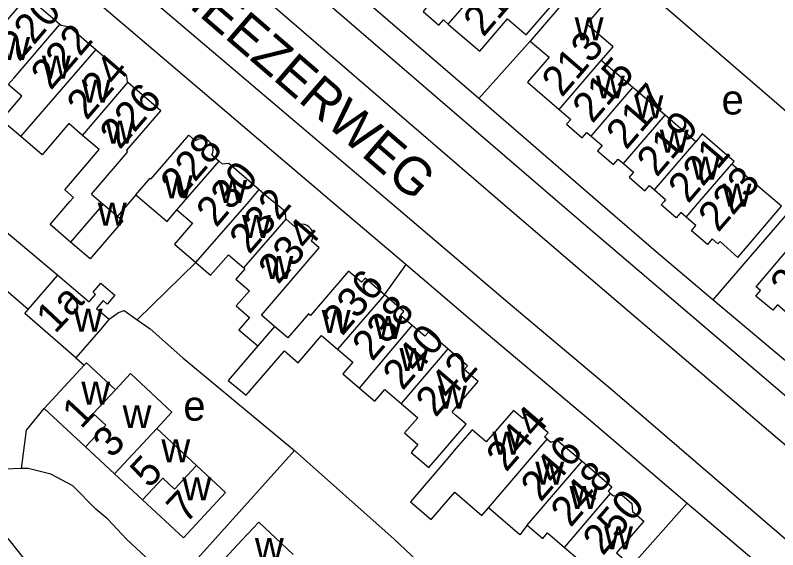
# Model space of a CAD drawing. Extents: x 161258 to 163262, y 380749 to 382054.
# Drawn here: x 162541.1 to 162643.1, y 381703.4 to 381774.9 of the extents above; entities that cross this region are included whole.
import ezdxf

# ---------------------------------------------------------------- set-up
doc = ezdxf.new("R2010")
doc.units = 0
for name, color, linetype in [('BLT_Basislijn', 7, 'Continuous'), ('BLT_Bebouwing', 7, 'Continuous'), ('BLT_Centroide', 7, 'Continuous'), ('BLT_Huisnummer', 7, 'Continuous'), ('BLT_Huisnummer_ tussenligend', 7, 'Continuous'), ('BLT_Onderverdeling_panden', 7, 'Continuous'), ('BLT_Straatnaam', 7, 'Continuous'), ('BLT_Vlakafsluiter', 7, 'Continuous')]:
    doc.layers.add(name, color=color, linetype=linetype)

msp = doc.modelspace()

# ---------------------------------------------------------------- linework, layer by layer
at = {"layer": 'BLT_Basislijn'}
for p, q in [((162603.06, 381763.77), (162572.16, 381790.46)), ((162613.59, 381750), (162567.48, 381789.74)), ((162605.92, 381750), (162568.56, 381782.17)), ((162650.98, 381756.13), (162623.24, 381780.1)), ((162609.92, 381771.47), (162603.06, 381763.77)), ((162618.99, 381750), (162603.06, 381763.77)), ((162614.38, 381742.71), (162605.92, 381750)), ((162617.63, 381746.52), (162613.59, 381750)), ((162626.81, 381743.25), (162618.99, 381750)), ((162645.7, 381750), (162634.38, 381736.86)), ((162695.05, 381680.47), (162617.63, 381746.52)), ((162634.38, 381736.86), (162626.81, 381743.25)), ((162686.4, 381681.28), (162614.38, 381742.71)), ((162641.06, 381731.24), (162634.38, 381736.86)), ((162665.39, 381710.71), (162641.06, 381731.24)), ((162549.18, 381729.09), (162550.28, 381728.08)), ((162620.96, 381724.73), (162679.02, 381674.79)), ((162617.74, 381720.9), (162630.95, 381709.65)), ((162562.37, 381698.84), (162578.42, 381716.68)), ((162623.48, 381701.26), (162630.95, 381709.65)), ((162630.95, 381709.65), (162680.94, 381667.06))]:
    msp.add_line(p, q, dxfattribs=at)
for points in [[(162526.32, 381803.41), (162555.79, 381780.03), (162591.11, 381750)], [(162528.74, 381795.11), (162552.62, 381776.16), (162583.39, 381750)], [(162557.2, 381750.9), (162557.2, 381750.9), (162554.73, 381748.02)], [(162583.39, 381750), (162593.33, 381741.55)], [(162591.11, 381750), (162607.28, 381736.26), (162620.96, 381724.73)], [(162593.33, 381741.55), (162604.05, 381732.44), (162617.74, 381720.9)], [(162553.62, 381734.23), (162554.88, 381735.14), (162555.63, 381735.39), (162557.37, 381734.18)], [(162557.37, 381734.18), (162559.11, 381732.97), (162563.48, 381729.08), (162578.42, 381716.68)], [(162541.9, 381714.27), (162542.58, 381719.38), (162544.93, 381722.32)], [(162601.41, 381695.62), (162600, 381697.05), (162591.74, 381704.8), (162578.42, 381716.68)], [(162541.9, 381714.27), (162539.62, 381714.18), (162537, 381713.42)], [(162562.37, 381698.84), (162555.92, 381704.8), (162553.44, 381707.48), (162551.83, 381708.84), (162548.76, 381711.96), (162545.83, 381713.51), (162542.77, 381714.25), (162541.9, 381714.27)]]:
    msp.add_lwpolyline(points, dxfattribs=at)
at = {"layer": 'BLT_Bebouwing'}
for p, q in [((162623.66, 381765.23), (162619.44, 381768.86)), ((162632.08, 381758), (162627.98, 381761.53)), ((162567.35, 381756.23), (162568.31, 381755.41)), ((162573.7, 381751.6), (162575.57, 381750)), ((162551.26, 381751), (162552.82, 381749.66)), ((162552.82, 381749.66), (162554.73, 381748.02)), ((162578.46, 381746.62), (162577.28, 381747.64)), ((162544.93, 381722.32), (162550.28, 381728.08)), ((162550.46, 381717.18), (162544.93, 381722.32)), ((162560.01, 381719.63), (162565.32, 381714.68)), ((162554.35, 381713.56), (162550.46, 381717.18)), ((162558.09, 381710.08), (162554.35, 381713.56)), ((162540.04, 381704.89), (162544.12, 381699.82))]:
    msp.add_line(p, q, dxfattribs=at)
for points in [[(162598.97, 381773.74), (162600, 381772.85), (162603.19, 381770.11), (162606.91, 381774.44), (162609.4, 381772.3), (162615.24, 381779.1), (162612.61, 381781.36), (162611.42, 381779.97), (162610.29, 381779.88), (162606.86, 381782.82), (162604.55, 381780.13)], [(162619.84, 381783.02), (162609.92, 381771.47)], [(162619.44, 381768.86), (162621.02, 381770.7), (162617.51, 381773.71), (162623.1, 381780.22)], [(162547.02, 381773.69), (162542.64, 381777.45), (162533.3, 381766.53), (162531.49, 381768.16)], [(162594.71, 381777.32), (162596.16, 381776.08), (162595.61, 381775.43), (162597.72, 381773.61), (162598.32, 381774.3), (162598.97, 381773.74)], [(162551.82, 381770.3), (162548.29, 381773.33), (162547.2, 381773.54), (162547.02, 381773.69)], [(162609.92, 381771.47), (162612.46, 381769.29), (162609.59, 381765.95), (162613.82, 381762.32)], [(162556.13, 381765.91), (162556.05, 381765.99), (162555.99, 381766.72), (162551.82, 381770.3)], [(162541.8, 381758.69), (162539.21, 381760.89), (162541.95, 381764.08), (162540.12, 381765.65), (162540.9, 381766.56)], [(162551.26, 381751), (162556.08, 381756.61), (162555.99, 381756.85), (162560.53, 381762.13), (162556.13, 381765.91)], [(162627.98, 381761.53), (162623.66, 381765.23)], [(162613.82, 381762.32), (162615.36, 381760.99), (162614.8, 381760.34), (162616.91, 381758.53), (162617.52, 381759.24), (162618.09, 381758.75)], [(162550.07, 381758.84), (162548.23, 381760.43), (162544.64, 381756.25), (162541.8, 381758.69)], [(162548.35, 381750), (162548.83, 381750.55), (162547.67, 381751.55), (162552.29, 381756.94), (162550.07, 381758.84)], [(162557.2, 381750.9), (162559.12, 381753.14), (162559.25, 381753.02), (162564.26, 381758.86), (162565.12, 381758.12)], [(162567.35, 381756.23), (162567.47, 381756.55), (162567.51, 381756.9), (162567.47, 381757.24), (162567.35, 381757.57), (162567.17, 381757.86), (162566.92, 381758.1), (162566.62, 381758.28), (162566.29, 381758.38), (162565.94, 381758.4), (162565.6, 381758.35), (162565.28, 381758.22), (162565.12, 381758.12)], [(162618.09, 381758.75), (162619.55, 381757.5), (162618.94, 381756.78), (162621.08, 381754.94), (162621.71, 381755.68), (162622.43, 381755.06)], [(162636.93, 381754.99), (162637.24, 381755.35), (162632.96, 381759.03), (162632.08, 381758)], [(162568.31, 381755.41), (162568.73, 381755.05), (162569.62, 381755.11), (162573.7, 381751.6)], [(162622.43, 381755.06), (162623.75, 381753.92), (162623.17, 381753.25), (162625.29, 381751.43), (162625.89, 381752.13), (162626.58, 381751.54)], [(162637.71, 381742.52), (162643.57, 381749.35), (162636.93, 381754.99)], [(162626.58, 381751.54), (162628.06, 381750.26), (162627.84, 381750)], [(162557.2, 381750.9), (162561.36, 381747.34), (162562.67, 381748.87)], [(162535.32, 381749.68), (162546.73, 381740.12)], [(162548.46, 381744.57), (162545.71, 381746.93), (162548.35, 381750)], [(162577.28, 381747.64), (162577.16, 381748.64), (162575.57, 381750)], [(162630.8, 381747.9), (162630.09, 381748.51), (162629.48, 381747.81), (162627.45, 381749.55), (162627.84, 381750)], [(162562.67, 381748.87), (162564.76, 381747.08), (162562.36, 381744.28), (162565.21, 381741.83)], [(162554.73, 381748.02), (162555.44, 381747.41), (162551.07, 381742.33), (162548.46, 381744.57)], [(162637.71, 381742.52), (162635.34, 381744.65), (162635.06, 381744.32), (162634.27, 381744.99), (162633.64, 381744.25), (162631.5, 381746.09), (162632.1, 381746.79), (162630.8, 381747.9)], [(162580.68, 381744.7), (162580.82, 381745.01), (162580.88, 381745.35), (162580.86, 381745.7), (162580.77, 381746.03), (162580.6, 381746.33), (162580.37, 381746.58), (162580.09, 381746.78), (162579.76, 381746.9), (162579.42, 381746.95), (162579.08, 381746.91), (162578.75, 381746.8), (162578.46, 381746.62)], [(162542.78, 381735.55), (162531.52, 381745.28)], [(162644.38, 381735.01), (162643, 381736.18), (162642.38, 381735.44), (162640.13, 381737.35), (162640.74, 381738.07), (162640.16, 381738.57), (162643.39, 381742.38), (162645.74, 381745.15), (162649.95, 381741.58)], [(162575.74, 381733.28), (162573.98, 381734.79), (162581.72, 381743.8), (162580.68, 381744.7)], [(162565.21, 381741.83), (162567.19, 381740.12), (162569.56, 381742.88), (162571.65, 381741.11)], [(162571.65, 381741.11), (162571.78, 381741), (162570.58, 381739.6), (162572.37, 381738.05), (162570.62, 381736.02), (162572.41, 381734.48), (162570.98, 381732.81), (162573.52, 381730.69)], [(162546.73, 381740.12), (162550.95, 381736.58), (162551.81, 381737.57), (162551.47, 381737.86), (162552.51, 381739.07), (162554.38, 381737.46), (162553.35, 381736.27), (162552.81, 381736.73), (162551.92, 381735.7), (162553.62, 381734.23)], [(162590.45, 381737.52), (162587.86, 381739.74), (162587.38, 381739.19), (162585.64, 381740.69), (162580.53, 381734.75), (162580.28, 381734.97), (162577.52, 381731.75), (162575.74, 381733.28)], [(162594.14, 381733.42), (162592.58, 381734.76), (162593.04, 381735.29), (162590.45, 381737.52)], [(162549.18, 381729.09), (162542.33, 381735.02), (162542.78, 381735.55)], [(162553.62, 381734.23), (162552.45, 381732.88), (162549.18, 381729.09)], [(162598.93, 381730.26), (162596.32, 381732.5), (162595.85, 381731.96), (162594.14, 381733.42)], [(162573.52, 381730.69), (162569.55, 381726.06), (162571.96, 381724.09), (162577.05, 381730.01), (162578.9, 381728.41), (162582.03, 381732.06), (162584.18, 381730.22)], [(162584.18, 381730.22), (162586.2, 381728.48), (162584.88, 381726.94), (162587.11, 381725.02)], [(162592.67, 381722.97), (162594.89, 381721.07), (162593.14, 381719.04), (162594.92, 381717.5), (162594, 381716.43), (162596.38, 381714.39), (162598.12, 381716.41), (162600, 381718.6), (162601.37, 381720.2), (162600, 381721.38), (162599.48, 381721.82), (162600, 381722.42), (162603, 381725.92), (162601.12, 381727.53), (162601.54, 381728.02), (162600, 381729.35), (162598.93, 381730.26)], [(162550.28, 381728.08), (162550.58, 381728.4), (162554.45, 381724.8)], [(162554.45, 381724.8), (162556.48, 381726.97), (162562.02, 381721.82), (162560.01, 381719.63)], [(162587.11, 381725.02), (162589.14, 381723.29), (162590.48, 381724.85), (162592.67, 381722.97)], [(162612.21, 381718.18), (162611.85, 381718.49), (162612.34, 381719.06), (162609.45, 381721.54), (162608.95, 381720.96), (162607.69, 381722.05), (162604.06, 381717.82), (162602.16, 381719.44), (162600, 381716.93), (162598.9, 381715.65), (162596.01, 381712.28), (162593.91, 381709.83), (162596.71, 381707.43), (162599.86, 381711.1), (162603.48, 381707.98), (162604.38, 381708.99)], [(162612.21, 381718.18), (162612.68, 381717.78), (162613.55, 381718.08), (162616.87, 381715.23)], [(162565.32, 381714.68), (162569.19, 381711.08), (162563.54, 381705.01), (162558.09, 381710.08)], [(162616.87, 381715.23), (162620.84, 381711.82), (162620.35, 381711.24), (162620.7, 381710.93)], [(162620.7, 381710.93), (162621.1, 381710.59), (162622.24, 381710.68), (162623.52, 381709.57), (162623.61, 381708.51), (162625.12, 381707.2), (162621.49, 381702.97), (162623.48, 381701.26)], [(162609.54, 381706.68), (162608.55, 381705.41), (162604.38, 381708.99)], [(162578.24, 381702.78), (162573.63, 381707.09), (162571.38, 381704.67), (162567.97, 381701.02), (162572.58, 381696.71)], [(162609.54, 381706.68), (162611.61, 381704.9), (162612.27, 381705.66), (162614.55, 381703.7)], [(162614.55, 381703.7), (162616.53, 381702), (162615.95, 381701.31), (162618.06, 381699.5), (162616.24, 381697.38), (162618.47, 381695.46)]]:
    msp.add_lwpolyline(points, dxfattribs=at)
at = {"layer": 'BLT_Onderverdeling_panden'}
for p, q in [((162598.97, 381773.74), (162604.55, 381780.13)), ((162540.9, 381766.56), (162547.02, 381773.69)), ((162541.8, 381758.69), (162551.82, 381770.3)), ((162613.82, 381762.32), (162619.44, 381768.86)), ((162550.07, 381758.84), (162556.13, 381765.91)), ((162618.09, 381758.75), (162623.66, 381765.23)), ((162626.58, 381751.54), (162632.08, 381758)), ((162562.67, 381748.87), (162568.31, 381755.41)), ((162632.6, 381750), (162636.93, 381754.99)), ((162572.33, 381750), (162573.7, 381751.6)), ((162552.82, 381749.66), (162548.46, 381744.57)), ((162565.21, 381741.83), (162572.33, 381750)), ((162630.8, 381747.9), (162632.6, 381750)), ((162571.65, 381741.11), (162577.28, 381747.64)), ((162542.78, 381735.55), (162546.73, 381740.12)), ((162590.45, 381737.52), (162584.18, 381730.22)), ((162575.74, 381733.28), (162573.52, 381730.69)), ((162587.11, 381725.02), (162594.14, 381733.42)), ((162598.93, 381730.26), (162592.67, 381722.97)), ((162554.35, 381713.56), (162560.01, 381719.63)), ((162604.38, 381708.99), (162612.21, 381718.18)), ((162609.54, 381706.68), (162616.87, 381715.23)), ((162614.55, 381703.7), (162620.7, 381710.93))]:
    msp.add_line(p, q, dxfattribs=at)
for points in [[(162622.43, 381755.06), (162627.98, 381761.53)], [(162550.46, 381717.18), (162553.16, 381720.07), (162551.49, 381721.63), (162554.45, 381724.8)], [(162558.09, 381710.08), (162560.78, 381712.96), (162562.35, 381711.49), (162565.32, 381714.68)]]:
    msp.add_lwpolyline(points, dxfattribs=at)
at = {"layer": 'BLT_Vlakafsluiter'}
for p, q in [((162565.21, 381741.83), (162557.37, 381734.18)), ((162590.45, 381737.52), (162593.33, 381741.55))]:
    msp.add_line(p, q, dxfattribs=at)

# ---------------------------------------------------------------- texts
at = {"layer": 'BLT_Centroide'}
for s, p in [('w', (162615.89, 381771.58)), ('w', (162539.16, 381768.94)), ('w', (162544.62, 381766.44)), ('w', (162618.73, 381763.78)), ('w', (162549.95, 381763.22)), ('e', (162635.54, 381761.64)), ('w', (162623.88, 381761.11)), ('w', (162553.12, 381757.75)), ('w', (162627.27, 381756.52)), ('w', (162631.45, 381752.94)), ('w', (162560.93, 381750.44)), ('w', (162568.19, 381749.78)), ('w', (162635.67, 381749.31)), ('w', (162552.09, 381746.77)), ('w', (162571.39, 381745.12)), ('w', (162574.38, 381739.64)), ('w', (162548.87, 381732.57)), ('w', (162582.05, 381732.41)), ('w', (162589, 381731.62)), ('w', (162592.45, 381727.31)), ('w', (162549.89, 381722.83)), ('w', (162597.61, 381722.27)), ('e', (162563.54, 381720.67)), ('w', (162555.41, 381719.67)), ('w', (162604.88, 381716.12)), ('w', (162560.6, 381715.09)), ('w', (162610.62, 381712.12)), ('w', (162563.42, 381710)), ('w', (162615.19, 381708.86)), ('w', (162619.83, 381703.47)), ('w', (162573.11, 381701.91))]:
    msp.add_text(s, height=4, dxfattribs=at).set_placement(p)
at = {"layer": 'BLT_Huisnummer'}
for s, rotation, p in [('211', 49.3304, (162603.67, 381771.9)), ('220', 49.3389, (162541.59, 381768.57)), ('213', 49.3267, (162614.17, 381763.83)), ('226', 49.3366, (162555.03, 381756.83)), ('217', 49.3247, (162622.78, 381756.79)), ('228', 49.3511, (162563.14, 381750.22)), ('223', 49.324, (162635.09, 381745.75)), ('234', 49.3441, (162576.23, 381738.78)), ('225', 49.7126, (162644.75, 381736.66)), ('236', 49.3427, (162584.79, 381731.89)), ('1a', 46.973, (162546.39, 381732.21)), ('240', 49.3394, (162592.88, 381724.59)), ('1', 46.973, (162549.87, 381719.45)), ('244', 49.3468, (162606.73, 381713.68)), ('7', 46.9772, (162563.84, 381706.76)), ('250', 49.3442, (162619.64, 381702.48))]:
    msp.add_text(s, height=4, rotation=rotation, dxfattribs=at).set_placement(p)
at = {"layer": 'BLT_Huisnummer_ tussenligend'}
for s, rotation, p in [('222', 49.3389, (162545.81, 381764.77)), ('224', 49.3389, (162550.61, 381760.75)), ('215', 49.3267, (162618.26, 381760.32)), ('219', 49.3247, (162626.87, 381753.14)), ('221', 49.3247, (162631.07, 381749.61)), ('230', 49.3511, (162567.94, 381746.4)), ('232', 49.3511, (162572.36, 381742.8)), ('238', 49.3427, (162588.8, 381728.49)), ('242', 49.3394, (162597.29, 381720.99)), ('3', 46.973, (162553.97, 381715.51)), ('246', 49.3468, (162611.34, 381709.67)), ('5', 46.973, (162558.98, 381711.5)), ('248', 49.3468, (162615.35, 381706.27))]:
    msp.add_text(s, height=4, rotation=rotation, dxfattribs=at).set_placement(p)
at = {"layer": 'BLT_Straatnaam'}
msp.add_text('HEEZERWEG', height=5, rotation=319.2157, dxfattribs=at).set_placement((162561.88, 381778.04))

doc.saveas('drawing.dxf')
